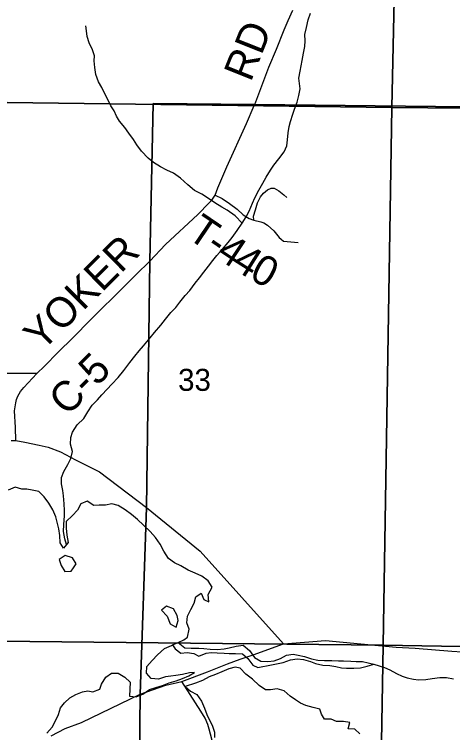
# Model space of a CAD drawing. Extents: x 2043100 to 2470832, y 443715 to 810583.
# Drawn here: x 2292469 to 2296864, y 693056 to 700252 of the extents above; entities that cross this region are included whole.
import ezdxf

# ---------------------------------------------------------------- set-up
doc = ezdxf.new("R2010")
doc.units = 0
for name, color, linetype in [('GM_X_County_Road', 7, 'Continuous'), ('GM_X_County_Road_Text', 7, 'Continuous'), ('GM_X_Major_Lake', 7, 'Continuous'), ('GM_X_Minor_River', 7, 'Continuous'), ('GM_X_Section', 7, 'Continuous'), ('GM_X_Section_Text', 7, 'Continuous'), ('GM_X_State_Route', 7, 'Continuous'), ('GM_X_Township', 7, 'Continuous'), ('GM_X_Township_Road', 7, 'Continuous'), ('GM_X_Township_Road_Text', 7, 'Continuous')]:
    doc.layers.add(name, color=color, linetype=linetype)

msp = doc.modelspace()

# ---------------------------------------------------------------- linework, layer by layer
at = {"layer": 'GM_X_County_Road'}
for points in [[(2294874.9, 699337.5), (2294879.2, 699347.3), (2295022.7, 699724.2), (2295096.3, 699904.8), (2295175.8, 700097.5), (2295213.6, 700191.8), (2295261.3, 700294.2)], [(2293572.7, 697529.4), (2293689.3, 697645.1), (2293828.9, 697779.9), (2293984.6, 697946.2), (2294310.2, 698246.7), (2294424, 698365.3), (2294447.9, 698389.4), (2294483.8, 698441.6), (2294509.6, 698513.9), (2294601.1, 698724.6), (2294796.6, 699158.7), (2294874.9, 699337.5)], [(2292484.7, 695982.5), (2292480.4, 696112.7), (2292471.9, 696281.1), (2292483.7, 696361.3), (2292489.6, 696393.4), (2292503.6, 696425.5), (2292529.4, 696473.6), (2292563.4, 696513.8), (2292695.1, 696654.5), (2292773, 696726.9), (2292908.7, 696867.6), (2293054.5, 697012.3), (2293236.1, 697195.2), (2293572.7, 697529.4)]]:
    msp.add_lwpolyline(points, dxfattribs=at)
at = {"layer": 'GM_X_Major_Lake'}
msp.add_line((2294056.1, 693936.2), (2294110.4, 693959.3), dxfattribs=at)
for points in [[(2294110.4, 693959.3), (2294169.5, 693985.5), (2294204.5, 694010.7), (2294222.1, 694092.3), (2294198, 694156.4), (2294206, 694222.6), (2294240, 694290.8), (2294274, 694352.9), (2294288, 694417.1), (2294342, 694453.2), (2294370.1, 694391.2), (2294420.2, 694367.2), (2294414.1, 694439.3), (2294454.1, 694511.5), (2294414, 694577.6), (2294347.9, 694623.6), (2294283.8, 694653.5), (2294211.7, 694683.5), (2294139.6, 694725.5), (2294075.5, 694757.4), (2294015.4, 694801.4), (2293967.3, 694873.5), (2293931.2, 694943.6), (2293885.1, 695011.6), (2293831, 695069.7), (2293764.9, 695133.7), (2293702.8, 695191.7), (2293642.7, 695241.7), (2293580.6, 695287.7), (2293510.5, 695331.7), (2293448.4, 695347.6), (2293384.3, 695333.5), (2293318.2, 695333.4), (2293266.2, 695331.3), (2293198.1, 695373.3), (2293136, 695347.2), (2293104, 695283), (2293052, 695230.8), (2292989.9, 695172.6), (2292988, 695104.4), (2292996, 695034.3), (2293008.1, 694962.2), (2292962.1, 694904), (2292930, 694958), (2292925.9, 695030.2), (2292915.9, 695096.3), (2292901.8, 695150.4), (2292885.8, 695218.5), (2292853.7, 695288.6), (2292815.6, 695354.7), (2292769.5, 695418.7), (2292713.4, 695472.7), (2292649.3, 695484.7), (2292595.3, 695494.6), (2292545.2, 695496.5), (2292477.1, 695516.5), (2292407, 695484.3)], [(2293061.1, 694705.5), (2293087.6, 694745.4), (2293051.4, 694805.5), (2292979.2, 694829.3), (2292917.2, 694789)], [(2292917.2, 694789), (2292937.4, 694730.9), (2292975.6, 694670.9), (2293039.7, 694673.1), (2293061.1, 694705.5)], [(2294055.8, 694132.5), (2294090.7, 694113.3), (2294112.6, 694179.5), (2294100.5, 694229.6), (2294064.3, 694297.6), (2293996.1, 694323.5), (2293944.1, 694283.2)], [(2293944.1, 694283.2), (2294000.3, 694221.3), (2294032.6, 694145.2), (2294055.8, 694132.5)], [(2294275.2, 693658), (2294224.3, 693655.5), (2294154.2, 693639.3), (2294088.2, 693627.2), (2294038.1, 693623.1), (2293986, 693615), (2293914, 693590.9), (2293841.9, 693596.8), (2293793.8, 693650.8), (2293797.8, 693716.9), (2293849.8, 693779.1), (2293905.8, 693835.3), (2293973.9, 693897.6), (2294045.9, 693927.7), (2294056.1, 693936.2)], [(2292794.9, 693050.1), (2292848.9, 693110.3), (2292882.9, 693172.5), (2292910.9, 693236.6), (2292932.9, 693304.8), (2292970.9, 693354.9), (2293025, 693403.1), (2293085, 693439.3), (2293153.1, 693465.4), (2293207.2, 693475.5), (2293257.2, 693465.6), (2293325.3, 693491.8), (2293343.3, 693541.9), (2293385.3, 693610.1), (2293443.4, 693650.3), (2293509.4, 693650.4), (2293575.5, 693610.4), (2293629.6, 693562.4), (2293627.7, 693490.2), (2293623.7, 693420.1), (2293689.8, 693414.2), (2293757.9, 693442.3), (2293823.9, 693486.5), (2293888, 693506.7), (2293956.1, 693526.8), (2294020.1, 693555), (2294092.2, 693575.1), (2294156.3, 693597.2), (2294220.3, 693623.4), (2294275.2, 693658)], [(2295934.3, 693045), (2295884.1, 693088.9), (2295818, 693094.7), (2295833.9, 693158.9), (2295769.7, 693168.7), (2295699.6, 693166.5), (2295647.5, 693190.4), (2295579.4, 693190.2), (2295549.2, 693242.2), (2295533, 693292.2), (2295466.9, 693308), (2295390.7, 693327.8), (2295338.6, 693351.7), (2295288.4, 693385.6), (2295236.3, 693419.5), (2295176, 693473.5), (2295103.9, 693493.3), (2295037.8, 693483), (2294987.7, 693484.9), (2294923.5, 693528.8), (2294857.2, 693592.7), (2294791, 693642.6), (2294734.8, 693700.5), (2294684.6, 693712.4), (2294618.6, 693694.1), (2294550.5, 693665.8), (2294486.5, 693639.6), (2294422.4, 693615.3), (2294356.4, 693579), (2294286.3, 693552.7), (2294182.2, 693516.3)], [(2294182.2, 693516.3), (2294236.4, 693470.4), (2294300.6, 693438.5), (2294346.8, 693372.6), (2294375, 693302.5), (2294399.2, 693236.4), (2294421.3, 693186.4), (2294453.5, 693130.4), (2294477.7, 693060.3), (2294475.8, 693008.2)]]:
    msp.add_lwpolyline(points, dxfattribs=at)
at = {"layer": 'GM_X_Minor_River'}
msp.add_line((2294056.1, 693936.2), (2294110.4, 693959.3), dxfattribs=at)
for points in [[(2292991, 694940.7), (2292974.8, 694997.6), (2292960.7, 695069.7), (2292966.5, 695139.9), (2292972.3, 695228.1), (2292972.2, 695280.2), (2292968.1, 695348.4), (2292961.9, 695428.5), (2292955.7, 695482.6), (2292941.6, 695548.7), (2292941.4, 695610.8), (2292965.3, 695671.1), (2293005.2, 695743.3), (2293035.2, 695803.6), (2293051, 695873.8), (2293032.8, 695945.9), (2293036.7, 696012), (2293052.6, 696066.2), (2293100.5, 696138.5), (2293166.5, 696202.9), (2293206.4, 696271.2), (2293250.4, 696335.4), (2293302.3, 696389.7), (2293346.3, 696440), (2293400.3, 696496.3), (2293448.2, 696548.5), (2293510.2, 696614.9), (2293566.1, 696683.2), (2293628.1, 696763.6), (2293676, 696827.9), (2293720, 696880.2), (2293765.9, 696930.4), (2293829.9, 697012.8), (2293875.8, 697063.1), (2293937.8, 697137.4), (2293985.7, 697199.7), (2294039.7, 697264), (2294087.6, 697316.3), (2294129.6, 697368.6), (2294181.5, 697434.9), (2294229.5, 697485.2), (2294283.4, 697557.5), (2294325.4, 697611.8), (2294369.3, 697668), (2294417.3, 697730.3), (2294461.2, 697784.6), (2294501.2, 697834.8), (2294557.1, 697901.2), (2294613.1, 697965.5), (2294655, 698015.8), (2294703, 698086.1), (2294754.9, 698160.4), (2294792.8, 698224.7), (2294824.7, 698280.9), (2294856.6, 698361.2), (2294880.5, 698413.4), (2294920.4, 698489.7), (2294962.3, 698562), (2294994.3, 698620.3), (2295038.2, 698690.6), (2295072.1, 698740.8), (2295120.1, 698805.1), (2295174, 698875.4), (2295201.9, 698935.7), (2295207.8, 698995.8), (2295215.7, 699064), (2295225.5, 699128.2), (2295237.4, 699178.4), (2295263.3, 699250.6), (2295279.2, 699300.8), (2295305.1, 699371), (2295323, 699439.3), (2295334.8, 699507.5), (2295322.6, 699611.7), (2295334.4, 699683.9), (2295346.3, 699736), (2295356.2, 699790.2), (2295368.1, 699862.4), (2295382, 699928.6), (2295383.8, 699986.8), (2295381.7, 700048.9), (2295397.6, 700121.1), (2295415.4, 700197.4), (2295437.3, 700263.6)], [(2294754, 698159.2), (2294682.6, 698234.3), (2294604.3, 698290.2), (2294550.2, 698320.1), (2294480, 698364), (2294415.8, 698405.9), (2294349.5, 698449.7), (2294277.3, 698487.6), (2294209.1, 698543.5), (2294134.8, 698611.4), (2294066.6, 698661.3), (2293998.4, 698691.1), (2293936.2, 698723), (2293864, 698768.9), (2293811.8, 698812.8), (2293745.5, 698882.7), (2293697.3, 698944.7), (2293665.1, 698998.8), (2293618.9, 699062.7), (2293578.7, 699118.7), (2293524.5, 699180.7), (2293492.3, 699232.7), (2293470.1, 699284.8), (2293438, 699336.8), (2293411.8, 699386.8), (2293375.6, 699456.9), (2293345.4, 699518.9), (2293313.2, 699574.9), (2293287, 699649), (2293276.8, 699719.1), (2293270.7, 699785.3), (2293272.5, 699837.4), (2293254.4, 699897.5), (2293220.1, 699967.5), (2293200, 700031.6), (2293191.8, 700085.7), (2293185.7, 700135.8)], [(2294056.1, 693936.2), (2294081.2, 693894.8), (2294137.4, 693850.9), (2294201.5, 693859.1), (2294269.6, 693849.3), (2294319.8, 693823.4), (2294391.8, 693851.7), (2294441.9, 693859.9), (2294502, 693856.1), (2294572.1, 693852.3), (2294624.2, 693848.5), (2294688.4, 693848.7), (2294758.5, 693846.9), (2294810.7, 693799), (2294860.9, 693731), (2294911, 693709.1), (2295047.2, 693733.6), (2295097.3, 693743.8), (2295165.4, 693760), (2295237.4, 693786.3), (2295305.5, 693794.6), (2295369.7, 693788.8), (2295437.8, 693769), (2295488, 693747.1), (2295564.1, 693733.3), (2295632.3, 693727.5), (2295692.4, 693717.7), (2295750.5, 693705.8), (2295800.6, 693702), (2295874.7, 693702.2), (2295940.8, 693706.5), (2296006.9, 693722.7), (2296073, 693743)], [(2294110.4, 693959.3), (2294177.3, 693905.2), (2294243.5, 693901.4), (2294317.6, 693903.6), (2294369.7, 693897.8), (2294433.8, 693891.9), (2294503.9, 693888.2), (2294572, 693894.4), (2294624.1, 693906.6), (2294694.2, 693922.9), (2294764.3, 693931.1), (2294826.5, 693877.2), (2294876.8, 693809.2), (2294941, 693773.3), (2295011.1, 693767.6), (2295075.2, 693775.8), (2295137.2, 693798), (2295197.3, 693832.3), (2295265.4, 693842.5), (2295315.5, 693832.7), (2295379.6, 693816.9), (2295447.8, 693795), (2295513.9, 693781.2), (2295580.1, 693779.4), (2295652.2, 693777.7), (2295720.3, 693775.9), (2295770.4, 693774), (2295844.5, 693770.3), (2295896.6, 693768.4), (2295960.7, 693768.7), (2296073, 693743)], [(2296073, 693743), (2296181.3, 693707.3), (2296235.4, 693683.4), (2296299.6, 693649.5), (2296357.8, 693621.7), (2296407.9, 693605.8), (2296472, 693590), (2296522.1, 693584.1), (2296596.2, 693588.4), (2296660.3, 693598.6), (2296736.5, 693608.9), (2296802.6, 693609.1), (2296872.7, 693595.3)]]:
    msp.add_lwpolyline(points, dxfattribs=at)
at = {"layer": 'GM_X_Section'}
for points in [[(2291388.9, 704755.7), (2296369.9, 704701.1), (2296254.6, 699319.1), (2291363.5, 699382.8), (2291370.4, 701595.9)], [(2296369.9, 704701.1), (2301715.6, 704609.4), (2301671.8, 699268.3), (2296254.6, 699319.1)], [(2296254.6, 699319.1), (2296167.4, 693933.5), (2291332.5, 693981.9), (2291354, 696607.4), (2291363.5, 699382.8)], [(2301671.8, 699268.3), (2301611.1, 693839), (2296167.4, 693933.5), (2296254.6, 699319.1)], [(2291332.5, 693981.9), (2296167.4, 693933.5), (2296074.7, 688501.8), (2291263.2, 688598.5), (2291298.1, 691272.2)], [(2296167.4, 693933.5), (2301611.1, 693839), (2301544.4, 688413.6), (2296074.7, 688501.8)]]:
    msp.add_lwpolyline(points, close=True, dxfattribs=at)
at = {"layer": 'GM_X_State_Route'}
for points in [[(2292436.8, 695983.7), (2292484.7, 695982.5), (2292572.9, 695964.7), (2292719.1, 695937), (2292809.2, 695915.2), (2292933.5, 695867.5), (2293081.8, 695787.7), (2293322.7, 695669.2), (2293793.9, 695312.3), (2294333.7, 694874.9), (2295166.6, 693945.7)], [(2292839.1, 693023.2), (2292979, 693097.7), (2293143, 693156.3), (2293731.2, 693440.2), (2293987.1, 693531.7), (2294148.7, 693567.8), (2294406.8, 693665), (2294606.8, 693743.7), (2294734.8, 693792.2), (2294864.8, 693834.7), (2295166.6, 693945.7), (2295590.2, 693979.4), (2296297.9, 693913), (2296488.1, 693903.6), (2296856.5, 693870.6), (2296960.7, 693865.3), (2296961.4, 693865.3)]]:
    msp.add_lwpolyline(points, dxfattribs=at)
at = {"layer": 'GM_X_Township'}
for points in [[(2293647.8, 685708.5), (2293731.2, 693440.2), (2293793.9, 695312.3), (2293828.9, 697779.9), (2293860.6, 699358.2), (2294879.2, 699347.3), (2298504.3, 699308.6), (2298960.7, 699304.4), (2299091.9, 707198.6), (2299177.7, 712360), (2299187.3, 712823.2), (2299202.4, 713554.7), (2299788.3, 713545.8), (2303812.4, 713492.3), (2303944.4, 713491.1), (2307208.9, 713423.5), (2307399.1, 713421.2), (2309794.7, 713392.8)], [(2298504.3, 699308.6), (2294879.2, 699347.3), (2293860.6, 699358.2), (2293828.9, 697779.9), (2293793.9, 695312.3), (2293731.2, 693440.2), (2293647.8, 685708.5)]]:
    msp.add_lwpolyline(points, dxfattribs=at)
at = {"layer": 'GM_X_Township_Road'}
for points in [[(2294870.9, 698190.2), (2294868.8, 698230.3), (2294886.6, 698292.5), (2294908.4, 698364.7), (2294936.3, 698422.9), (2294966.2, 698461.1), (2295008.2, 698493.3), (2295044.1, 698509.4), (2295074.2, 698509.5), (2295122.3, 698483.6), (2295172.4, 698443.7), (2295202.5, 698415.7)], [(2294483.8, 698441.6), (2294552, 698407.8), (2294626.2, 698357.9), (2294704.4, 698300), (2294764.6, 698244), (2294822.8, 698208.1), (2294870.9, 698190.2), (2294941, 698172.4), (2294971, 698162.4), (2295009.1, 698138.5), (2295071.3, 698082.5), (2295125.6, 698016.6), (2295143.6, 697998.6), (2295167.7, 697980.6), (2295315.9, 697967)], [(2292695.1, 696654.5), (2292174.6, 696655)], [(2294466.9, 692927.6), (2294424.4, 693089.8), (2294410.3, 693135.9), (2294382.1, 693200), (2294339.8, 693272), (2294233.3, 693438), (2294148.7, 693567.8)]]:
    msp.add_lwpolyline(points, dxfattribs=at)

# ---------------------------------------------------------------- texts
at = {"layer": 'GM_X_County_Road_Text'}
for s, rotation, p in [('RD', 68.29179, (2294840, 699566.2)), ('YOKER', 44.71925, (2292745.9, 696866.8)), ('C-5', 45.30685, (2292999.9, 696217.7))]:
    msp.add_text(s, height=300, rotation=rotation, dxfattribs=at).set_placement(p)
at = {"layer": 'GM_X_Section_Text'}
msp.add_text('33', height=220.83, rotation=0.00001, dxfattribs=at).set_placement((2294111.4, 696479.9))
at = {"layer": 'GM_X_Township_Road_Text'}
for s, rotation, p in [('T', 325.84993, (2294188.7, 698019.9)), ('-', 325.91233, (2294374.7, 697893.7)), ('4', 326.30646, (2294478.6, 697823.4)), ('4', 327.66285, (2294638.9, 697716.7)), ('0', 331.51681, (2294814, 697606.7))]:
    msp.add_text(s, height=300, rotation=rotation, dxfattribs=at).set_placement(p)

doc.saveas('drawing.dxf')
